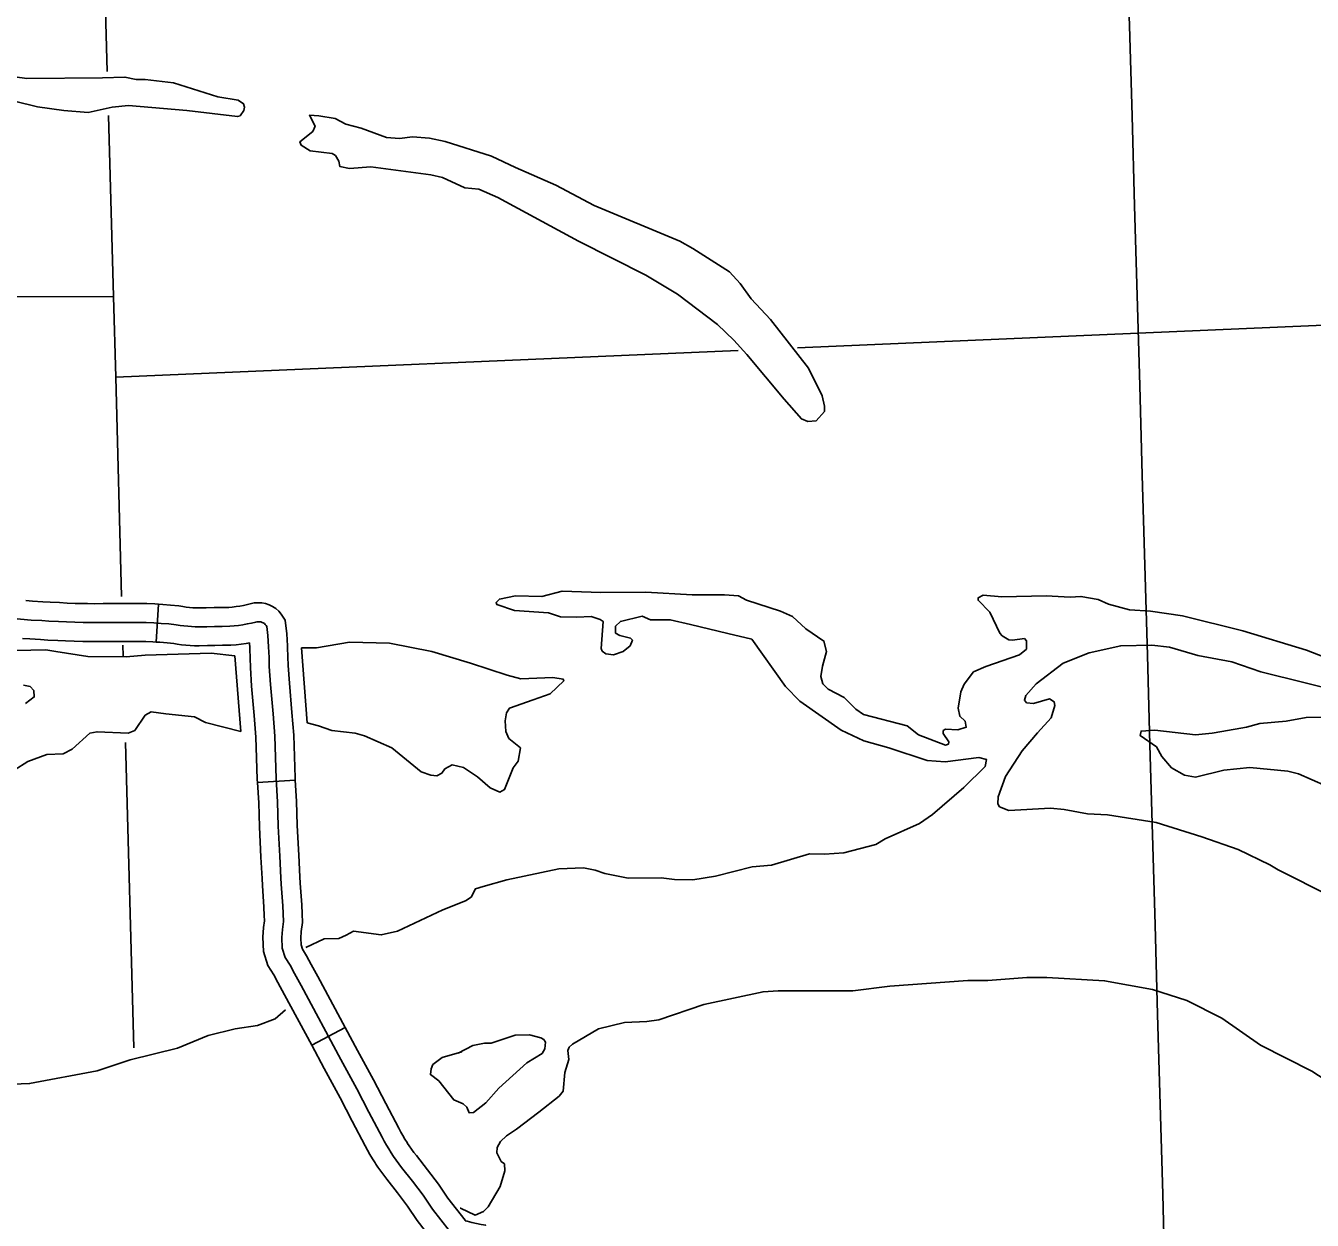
# Model space of a CAD drawing. Extents: x -19 to 366, y -4 to 359.
# Drawn here: x 163.091 to 164.055, y 178.3 to 179.195 of the extents above; entities that cross this region are included whole.
import ezdxf

# ---------------------------------------------------------------- set-up
doc = ezdxf.new("R2010")
doc.units = 0
for name, color, linetype in [('Level 35', 7, 'Continuous'), ('Level 4', 7, 'Continuous'), ('Level 45', 7, 'Continuous'), ('Level 5', 7, 'Continuous'), ('Level 60', 7, 'Continuous'), ('Level 9', 7, 'Continuous')]:
    doc.layers.add(name, color=color, linetype=linetype)

msp = doc.modelspace()

# ---------------------------------------------------------------- linework, layer by layer
at = {"layer": 'Level 35'}
for points in [[(163.14872, 179.15583), (163.09206, 179.15537), (163.07211, 179.15805), (163.05992, 179.16143), (163.01691, 179.16103), (163.01068, 179.1594), (163.0094, 179.15672), (163.01057, 179.15504), (163.02619, 179.15039), (163.0425, 179.14935), (163.06612, 179.14238), (163.1, 179.13408), (163.11957, 179.1312), (163.13779, 179.12983), (163.15592, 179.13376), (163.16822, 179.13493), (163.21187, 179.13117)], [(163.14872, 179.15583), (163.16539, 179.15632), (163.17375, 179.15457), (163.18058, 179.15451), (163.20185, 179.15205), (163.23519, 179.14145), (163.2504, 179.13907), (163.25424, 179.1363), (163.25504, 179.13384), (163.25451, 179.13137), (163.25174, 179.12733), (163.24985, 179.12673), (163.21187, 179.13117)], [(163.62171, 178.95927), (163.60938, 178.971), (163.57943, 178.99361), (163.55588, 179.00779), (163.50522, 179.03344), (163.44477, 179.06612), (163.43064, 179.07232), (163.4202, 179.07327), (163.40339, 179.08112), (163.39463, 179.08305), (163.3498, 179.08907), (163.33372, 179.08783), (163.32649, 179.08941), (163.32585, 179.09338), (163.32332, 179.09751), (163.32063, 179.09917), (163.3043, 179.10096), (163.2976, 179.1052), (163.29661, 179.10784), (163.30614, 179.1156), (163.30797, 179.11943), (163.30366, 179.1277), (163.31068, 179.12726), (163.32303, 179.1254), (163.33106, 179.12099), (163.34249, 179.11797), (163.36137, 179.1111), (163.37124, 179.11033), (163.38107, 179.11165), (163.3936, 179.11054), (163.40539, 179.1081), (163.44007, 179.09696), (163.45822, 179.08856), (163.48839, 179.07526), (163.51708, 179.06003), (163.58122, 179.0333), (163.59097, 179.02797), (163.61838, 179.01044), (163.62649, 179.00167), (163.63464, 178.99005), (163.64931, 178.97476)], [(163.64931, 178.97476), (163.6776, 178.93827), (163.68782, 178.9174), (163.68965, 178.90965), (163.68972, 178.90586), (163.6834, 178.89872), (163.67715, 178.89823), (163.67238, 178.90023), (163.65943, 178.91499), (163.63157, 178.94845), (163.62171, 178.95927)], [(163.29773, 178.72873), (163.30891, 178.72855), (163.33386, 178.7328), (163.36362, 178.7322), (163.39538, 178.72594), (163.42434, 178.71717), (163.45178, 178.70817), (163.46225, 178.70552), (163.48612, 178.70633), (163.49391, 178.70514), (163.49431, 178.70382), (163.48405, 178.69415), (163.47143, 178.68975), (163.45353, 178.68335), (163.45132, 178.6799), (163.45028, 178.67399), (163.4508, 178.66603), (163.45316, 178.66076), (163.46181, 178.65371), (163.46008, 178.64381), (163.45638, 178.63881), (163.44984, 178.62238), (163.44627, 178.62061), (163.4392, 178.6237), (163.42959, 178.63188), (163.41904, 178.6389), (163.41067, 178.64102), (163.40522, 178.63808), (163.403, 178.63481), (163.39906, 178.63284), (163.39469, 178.63314), (163.38745, 178.63567), (163.36553, 178.65368), (163.34491, 178.66279), (163.33805, 178.66476), (163.32058, 178.66672), (163.31048, 178.67014), (163.3021, 178.67245)], [(163.24781, 178.72271), (163.22996, 178.72467), (163.18052, 178.7232), (163.16633, 178.72181), (163.13771, 178.72224), (163.11377, 178.72598), (163.10616, 178.72717), (163.08381, 178.72658)], [(163.24781, 178.72271), (163.2522, 178.66587)], [(163.29773, 178.72873), (163.3021, 178.67245)], [(163.08937, 178.70069), (163.09432, 178.69964), (163.09721, 178.69665), (163.09748, 178.69191), (163.09093, 178.68686)], [(163.0825, 178.637), (163.09281, 178.64345), (163.10694, 178.64864), (163.11925, 178.64924), (163.12582, 178.65277), (163.13926, 178.66478), (163.14455, 178.66582), (163.16788, 178.66473), (163.17277, 178.66671), (163.18073, 178.67824), (163.18504, 178.68059), (163.19606, 178.67909)], [(163.19606, 178.67909), (163.21751, 178.67701), (163.22574, 178.6726), (163.2522, 178.66587)]]:
    msp.add_lwpolyline(points, dxfattribs=at)
at = {"layer": 'Level 4'}
for points in [[(163.14052, 179.58826), (163.15225, 179.1605)], [(163.15316, 179.12746), (163.15688, 178.99185), (163.15852, 178.93144), (163.16298, 178.76722)], [(163.16397, 178.73067), (163.16419, 178.72272)], [(163.16596, 178.6577), (163.17217, 178.42902)]]:
    msp.add_lwpolyline(points, dxfattribs=at)
at = {"layer": 'Level 45'}
for p, q in [((163.18896, 178.73299), (163.19068, 178.76135)), ((163.26474, 178.62775), (163.2931, 178.62952)), ((163.30545, 178.43083), (163.33049, 178.44426))]:
    msp.add_line(p, q, dxfattribs=at)
for points in [[(163.09112, 178.76407), (163.09612, 178.76364), (163.10402, 178.76324), (163.10941, 178.76278), (163.11633, 178.7625), (163.12227, 178.76223), (163.12817, 178.76198), (163.13422, 178.76192), (163.13729, 178.76188), (163.14269, 178.76173), (163.14918, 178.7618), (163.15509, 178.76192), (163.16305, 178.76189), (163.16421, 178.76186), (163.1818, 178.76175), (163.1878, 178.76152), (163.19068, 178.76135)], [(163.19068, 178.76135), (163.19374, 178.76116), (163.19969, 178.76067), (163.20581, 178.76002), (163.20883, 178.75954), (163.21133, 178.75921), (163.21384, 178.75894), (163.21633, 178.75873), (163.21885, 178.75858), (163.22104, 178.75851), (163.22639, 178.75869), (163.23228, 178.75884), (163.23817, 178.75894), (163.24342, 178.75899), (163.2459, 178.75922), (163.24876, 178.75956), (163.25159, 178.75999), (163.25442, 178.76049), (163.25724, 178.76108), (163.26034, 178.76181), (163.26231, 178.76225), (163.26519, 178.76249), (163.26803, 178.76234), (163.27087, 178.76182), (163.27352, 178.76094), (163.27614, 178.7597), (163.27856, 178.75808), (163.28069, 178.75623), (163.28265, 178.754), (163.28557, 178.74948), (163.28668, 178.73908), (163.28735, 178.73011), (163.28739, 178.72891)], [(163.08205, 178.75059), (163.09516, 178.74946), (163.10306, 178.74907), (163.10852, 178.7486), (163.11572, 178.74831), (163.12165, 178.74804), (163.12779, 178.74778), (163.13405, 178.74771), (163.13701, 178.74767), (163.14258, 178.74753), (163.1494, 178.7476), (163.1552, 178.74771), (163.16285, 178.74768), (163.16398, 178.74766), (163.18149, 178.74755), (163.18711, 178.74733), (163.19273, 178.74699), (163.19836, 178.74653), (163.20394, 178.74594), (163.20677, 178.74549), (163.20963, 178.74511), (163.21248, 178.7448), (163.21532, 178.74456), (163.2182, 178.74439), (163.22104, 178.7443), (163.22681, 178.74449), (163.23259, 178.74464), (163.23836, 178.74474), (163.24414, 178.74479), (163.2474, 178.74509), (163.25066, 178.74548), (163.25389, 178.74597), (163.25711, 178.74654), (163.26031, 178.74721), (163.26351, 178.74796), (163.26445, 178.74817), (163.26542, 178.74825), (163.26637, 178.7482), (163.26732, 178.74803), (163.26823, 178.74772), (163.26912, 178.7473), (163.26992, 178.74677), (163.27065, 178.74614), (163.27128, 178.74541), (163.27181, 178.74461), (163.27253, 178.7378), (163.27316, 178.72935), (163.27342, 178.72133), (163.27364, 178.71464), (163.27457, 178.70114), (163.27648, 178.67914), (163.27773, 178.66255), (163.2782, 178.64664), (163.2788, 178.6306), (163.27988, 178.61319), (163.28038, 178.595), (163.28147, 178.57266), (163.2824, 178.55644), (163.28262, 178.55145), (163.28379, 178.53524)], [(163.08868, 178.73576), (163.09419, 178.73529), (163.10209, 178.73489), (163.10762, 178.73442), (163.11512, 178.73411), (163.12103, 178.73385), (163.12742, 178.73358), (163.13388, 178.73351), (163.13673, 178.73347), (163.14247, 178.73332), (163.14961, 178.7334), (163.15531, 178.73351), (163.16264, 178.73348), (163.16376, 178.73345), (163.18118, 178.73334), (163.18641, 178.73314), (163.18896, 178.73299)], [(163.18896, 178.73299), (163.19172, 178.73282), (163.19702, 178.73239), (163.20207, 178.73185), (163.20472, 178.73143), (163.20792, 178.731), (163.21111, 178.73066), (163.21432, 178.73039), (163.21754, 178.7302), (163.22104, 178.73008), (163.22724, 178.73029), (163.23289, 178.73044), (163.23855, 178.73054), (163.24486, 178.73059), (163.2489, 178.73097), (163.25255, 178.73141), (163.25618, 178.73195), (163.25869, 178.7324), (163.25897, 178.72859), (163.25899, 178.72798)], [(163.25899, 178.72798), (163.25922, 178.72086), (163.25946, 178.71392), (163.2604, 178.70004), (163.26232, 178.67799), (163.26354, 178.6618), (163.264, 178.64616), (163.26461, 178.6299), (163.26474, 178.62775)], [(163.28739, 178.72891), (163.28762, 178.7218), (163.28783, 178.71536), (163.28873, 178.70224), (163.29063, 178.68028), (163.29192, 178.6633), (163.2924, 178.64711), (163.29298, 178.63131), (163.2931, 178.62952)], [(163.26474, 178.62775), (163.26569, 178.61255), (163.26618, 178.59446), (163.26728, 178.5719), (163.26821, 178.55572), (163.26844, 178.55063), (163.2696, 178.53445), (163.26985, 178.52821)], [(163.2931, 178.62952), (163.29407, 178.61382), (163.29457, 178.59554), (163.29565, 178.57341), (163.29658, 178.55716), (163.2968, 178.55228), (163.29797, 178.53604), (163.29824, 178.52934)], [(163.26985, 178.52821), (163.27001, 178.52419), (163.26935, 178.5191), (163.26875, 178.51183), (163.26917, 178.50105), (163.27254, 178.49065), (163.27696, 178.48368), (163.28, 178.47785), (163.28512, 178.46877), (163.30545, 178.43083)], [(163.28379, 178.53524), (163.28425, 178.52356), (163.28348, 178.5176), (163.28298, 178.51152), (163.28328, 178.50356), (163.2855, 178.49674), (163.28928, 178.49078), (163.29249, 178.48462), (163.29757, 178.47561), (163.32725, 178.42024), (163.3392, 178.39822), (163.34832, 178.38067), (163.35816, 178.36206), (163.35972, 178.35906), (163.36137, 178.3561), (163.36309, 178.35319), (163.36488, 178.35032), (163.36674, 178.3475), (163.36869, 178.34474), (163.37069, 178.34202), (163.37278, 178.33936), (163.38105, 178.32893), (163.38882, 178.31854), (163.39595, 178.308), (163.40834, 178.29199)], [(163.29824, 178.52934), (163.29849, 178.52293), (163.29761, 178.5161), (163.2972, 178.5112), (163.2974, 178.50608), (163.29846, 178.50283), (163.30159, 178.49789), (163.30498, 178.49139), (163.31002, 178.48245), (163.33049, 178.44426)], [(163.33049, 178.44426), (163.33975, 178.42698), (163.35175, 178.40488), (163.3609, 178.38726), (163.37074, 178.36865), (163.37222, 178.3658), (163.37368, 178.36318), (163.37523, 178.36057), (163.37683, 178.358), (163.37726, 178.35735)], [(163.30545, 178.43083), (163.31475, 178.41349), (163.32666, 178.39156), (163.33574, 178.37407), (163.34558, 178.35547), (163.34721, 178.35232), (163.34905, 178.34903), (163.35095, 178.34582), (163.35292, 178.34265), (163.35355, 178.34171)], [(163.37726, 178.35735), (163.37847, 178.35551), (163.38022, 178.35304), (163.382, 178.35062), (163.38393, 178.34816), (163.39231, 178.33759), (163.40039, 178.32678), (163.40746, 178.31634), (163.42033, 178.29971), (163.42048, 178.29942), (163.42197, 178.29899), (163.4254, 178.2981), (163.42884, 178.29731), (163.4323, 178.29661), (163.43578, 178.296), (163.43573, 178.29601)], [(163.35355, 178.34171), (163.355, 178.3395), (163.35717, 178.33643), (163.35938, 178.33342), (163.36163, 178.33056), (163.36979, 178.32026), (163.37724, 178.3103), (163.38444, 178.29967), (163.39647, 178.28413), (163.39759, 178.28238), (163.39909, 178.28048), (163.40078, 178.27867), (163.40263, 178.27706), (163.40449, 178.27568), (163.40659, 178.27439), (163.40937, 178.27305), (163.41449, 178.27158), (163.41864, 178.27051), (163.42283, 178.26954), (163.42705, 178.26869), (163.43127, 178.26795), (163.43158, 178.26791)]]:
    msp.add_lwpolyline(points, dxfattribs=at)
at = {"layer": 'Level 5'}
for points in [[(163.15688, 178.99185), (162.52781, 178.99051)], [(163.66948, 178.95346), (164.28443, 178.97997)], [(163.15852, 178.93144), (163.62503, 178.95155)]]:
    msp.add_lwpolyline(points, dxfattribs=at)
at = {"layer": 'Level 60'}
for points in [[(168.79024, 2.24423), (168.56072, 10.86154), (168.3304, 19.47898), (168.09927, 28.09654), (167.86734, 36.71424), (167.63461, 45.33207), (167.40109, 53.95003), (167.16676, 62.56812), (166.93164, 71.18634), (166.69573, 79.80469), (166.45902, 88.42317), (166.22151, 97.04178), (165.98322, 105.66053), (165.74413, 114.27941), (165.50426, 122.89842), (165.26359, 131.51756), (165.02214, 140.13684), (164.7799, 148.75625), (164.53687, 157.3758), (164.29307, 165.99547), (164.04847, 174.61528), (163.8031, 183.23523), (163.55694, 191.85531), (163.31001, 200.47553), (163.06229, 209.09588), (162.8138, 217.71636), (162.56453, 226.33698), (162.31449, 234.95774), (162.06367, 243.57863), (161.81208, 252.19966), (161.55972, 260.82082), (161.30659, 269.44212), (161.05269, 278.06356), (160.79802, 286.68514), (160.54258, 295.30685), (160.28638, 303.9287), (160.02941, 312.55068), (159.77168, 321.1728), (159.51318, 329.79507), (159.25393, 338.41747), (158.99391, 347.04)], [(0, 172.2839), (7.1335, 172.2883), (14.26699, 172.30153), (21.40046, 172.32356), (28.53389, 172.35442), (35.66729, 172.39408), (42.80062, 172.44256), (49.9339, 172.49986), (57.06709, 172.56597), (64.2002, 172.6409), (71.33321, 172.72464), (78.46611, 172.81719), (85.59889, 172.91856), (92.73155, 173.02874), (99.86406, 173.14774), (106.99641, 173.27555), (114.12861, 173.41217), (121.26063, 173.5576), (128.39246, 173.71185), (135.5241, 173.87492), (142.65553, 174.04679), (149.78674, 174.22748), (156.91773, 174.41697), (164.04847, 174.61528), (171.17897, 174.82241), (178.3092, 175.03834), (185.43916, 175.26308), (192.56884, 175.49664), (199.69822, 175.739), (206.8273, 175.99017), (213.95607, 176.25015), (221.0845, 176.51895), (228.2126, 176.79655), (235.34035, 177.08295), (242.46774, 177.37817), (249.59476, 177.68219), (256.7214, 177.99502), (263.84765, 178.31666), (270.97349, 178.6471), (278.09893, 178.98634), (285.22393, 179.33439), (292.3485, 179.69125), (299.47263, 180.05691), (306.59629, 180.43137), (313.71949, 180.81463), (320.84221, 181.2067), (327.96444, 181.60757), (335.08617, 182.01724), (342.20739, 182.4357)]]:
    msp.add_spline(points, degree=3, dxfattribs=at)
at = {"layer": 'Level 9'}
for points in [[(163.68825, 178.71495), (163.69109, 178.72601), (163.68925, 178.73376), (163.67564, 178.74281), (163.66563, 178.75211), (163.65665, 178.75613), (163.63111, 178.76439), (163.62519, 178.76751), (163.61475, 178.76846), (163.59049, 178.7684), (163.55577, 178.77024), (163.52204, 178.7702), (163.49322, 178.77101), (163.47774, 178.76712), (163.45822, 178.76753), (163.44613, 178.76522), (163.44352, 178.76252), (163.44411, 178.7612), (163.45746, 178.75651), (163.48288, 178.75488), (163.49184, 178.75182), (163.50416, 178.75166), (163.51477, 178.75204), (163.52163, 178.74989), (163.52374, 178.74841), (163.52238, 178.72808), (163.52298, 178.7262), (163.52586, 178.72416), (163.53156, 178.72351), (163.53872, 178.72591), (163.54395, 178.73018), (163.54577, 178.73439), (163.54442, 178.73588), (163.53643, 178.73782), (163.53299, 178.73966), (163.53308, 178.74497), (163.53681, 178.74846), (163.55305, 178.75235), (163.55935, 178.74962), (163.57413, 178.7497), (163.58916, 178.74618)], [(163.95786, 178.75265), (163.93392, 178.7562), (163.91836, 178.75725), (163.90256, 178.76133), (163.89473, 178.76479), (163.8818, 178.76722), (163.87366, 178.76669), (163.85583, 178.7677), (163.82249, 178.7669), (163.80863, 178.76817), (163.80487, 178.7662), (163.80472, 178.7643), (163.81359, 178.75536), (163.82106, 178.73974), (163.8228, 178.73769), (163.82778, 178.73474), (163.83044, 178.73441), (163.83951, 178.73571), (163.84106, 178.73384), (163.84116, 178.72777), (163.83593, 178.72332), (163.81049, 178.7147), (163.80146, 178.71074), (163.79442, 178.7015), (163.79187, 178.69558), (163.7898, 178.6834), (163.79104, 178.67735), (163.79509, 178.67363), (163.79592, 178.66909), (163.78951, 178.66726), (163.78041, 178.66767), (163.77872, 178.66669), (163.77857, 178.66441), (163.78284, 178.65822), (163.78249, 178.65651), (163.78023, 178.65571), (163.76001, 178.6635), (163.75175, 178.67019), (163.719, 178.6787), (163.71306, 178.68277), (163.70438, 178.69134), (163.69252, 178.69777), (163.68847, 178.70168), (163.68686, 178.70715), (163.68825, 178.71495)], [(163.95786, 178.75265), (164.00325, 178.74147), (164.05076, 178.72687), (164.10277, 178.70672)], [(163.58916, 178.74618), (163.61714, 178.73947), (163.63522, 178.73506), (163.66046, 178.69965), (163.67126, 178.68865), (163.70214, 178.66701), (163.71915, 178.65897), (163.738, 178.65362), (163.76659, 178.64427), (163.78007, 178.64319), (163.80522, 178.64649), (163.81112, 178.64489), (163.81007, 178.63974), (163.79404, 178.62408), (163.77051, 178.60374), (163.76096, 178.59711), (163.73519, 178.58545), (163.72806, 178.58134), (163.7041, 178.57502), (163.68971, 178.57401), (163.67853, 178.57418), (163.65005, 178.5657), (163.63548, 178.56468), (163.60793, 178.55754), (163.59092, 178.55476), (163.57727, 178.55509), (163.56739, 178.55642), (163.54257, 178.55598), (163.52507, 178.55964), (163.51783, 178.56217), (163.50908, 178.56391), (163.49071, 178.56301), (163.45162, 178.55471), (163.43389, 178.54984), (163.42805, 178.54802), (163.42493, 178.5419), (163.42062, 178.53916), (163.40368, 178.5324), (163.36965, 178.51623), (163.35757, 178.51355), (163.33667, 178.51639), (163.33122, 178.51345)], [(163.96936, 178.72288), (163.94822, 178.72914), (163.93493, 178.73061), (163.91162, 178.73019), (163.88802, 178.72502), (163.86845, 178.71707), (163.84824, 178.70172), (163.84062, 178.69304), (163.83954, 178.68942), (163.84109, 178.68755), (163.84641, 178.68689), (163.85829, 178.69033), (163.86174, 178.6883), (163.86235, 178.68547), (163.85948, 178.67612), (163.84925, 178.66493), (163.83792, 178.65144), (163.82536, 178.63224), (163.81975, 178.61696), (163.81964, 178.61184), (163.82082, 178.60958), (163.82788, 178.60667), (163.85912, 178.60856), (163.86918, 178.60761), (163.88686, 178.60432), (163.90166, 178.60364), (163.93834, 178.59766), (163.97244, 178.58709)], [(163.96936, 178.72288), (163.99481, 178.7181), (164.01658, 178.71056), (164.08401, 178.69406), (164.09855, 178.68821), (164.12302, 178.67202), (164.14646, 178.65239), (164.1572, 178.63998), (164.15981, 178.63456), (164.15727, 178.63051), (164.15254, 178.63056), (164.14485, 178.63509), (164.11804, 178.6605), (164.10975, 178.66634), (164.09383, 178.67404), (164.07787, 178.67663), (164.05063, 178.67643), (164.03557, 178.67374), (164.01594, 178.67186), (164.0058, 178.66911), (163.98739, 178.66591)], [(163.98903, 178.63691), (163.9677, 178.63178), (163.95933, 178.63333), (163.94977, 178.63866), (163.94242, 178.64726), (163.93851, 178.6544), (163.92623, 178.6629), (163.92693, 178.66633), (163.93734, 178.6669), (163.96773, 178.66346), (163.98021, 178.66483), (163.98739, 178.66591)], [(163.98903, 178.63691), (164.00852, 178.63904), (164.03698, 178.63623), (164.04498, 178.63418), (164.06528, 178.62527), (164.10667, 178.59951), (164.14032, 178.5796), (164.16559, 178.5621), (164.17376, 178.5538), (164.18191, 178.53962), (164.18963, 178.5203), (164.19825, 178.50272)], [(164.06887, 178.5427), (164.02955, 178.56227), (164.02339, 178.56608), (163.99962, 178.57755), (163.97244, 178.58709)], [(163.33122, 178.51345), (163.32577, 178.51088), (163.31479, 178.5105), (163.30106, 178.50418)], [(163.79708, 178.47937), (163.81205, 178.47945), (163.84139, 178.48169), (163.85618, 178.48158), (163.89962, 178.47914), (163.93536, 178.47276), (163.96109, 178.4645)], [(163.41668, 178.30886), (163.41698, 178.30875), (163.42787, 178.30345), (163.43427, 178.30622), (163.43762, 178.30989), (163.44664, 178.32504), (163.45005, 178.33667), (163.44977, 178.34198), (163.44746, 178.34384), (163.44413, 178.35023), (163.44444, 178.35422), (163.44682, 178.35882), (163.45149, 178.36307), (163.45899, 178.36795), (163.47564, 178.38078), (163.49078, 178.39262), (163.49394, 178.39648), (163.49503, 178.41035), (163.49808, 178.42008), (163.4974, 178.4269), (163.4983, 178.42938), (163.50092, 178.4317), (163.52043, 178.44325), (163.53987, 178.44797), (163.55654, 178.44865), (163.56561, 178.44995), (163.59915, 178.46137), (163.64372, 178.4709), (163.65507, 178.47168), (163.71098, 178.47174), (163.73859, 178.47509), (163.79708, 178.47937)], [(164.39568, 177.962), (164.393, 177.99075), (164.38439, 178.04928), (164.38034, 178.06585), (164.36067, 178.11384), (164.32962, 178.17649), (164.32207, 178.18974), (164.30304, 178.21442), (164.29522, 178.2235), (164.26199, 178.25556), (164.24289, 178.27569), (164.21108, 178.30418), (164.19814, 178.31387), (164.1652, 178.33513), (164.14455, 178.34991), (164.11207, 178.36853), (164.10011, 178.37673), (164.07473, 178.39858), (164.05488, 178.41148), (164.01651, 178.43089), (163.98739, 178.45111), (163.96109, 178.4645)], [(163.2858, 178.4574), (163.27791, 178.45063), (163.26491, 178.44565), (163.24809, 178.44326), (163.22771, 178.43815), (163.20494, 178.42863), (163.16927, 178.41983), (163.14458, 178.41179), (163.09395, 178.40215), (163.06838, 178.40131)], [(163.43495, 178.43241), (163.43988, 178.43231), (163.45797, 178.43833), (163.46858, 178.43871), (163.47715, 178.4364), (163.47925, 178.4353), (163.48061, 178.43323), (163.48013, 178.4281), (163.47811, 178.42465), (163.46667, 178.41761), (163.44576, 178.39864), (163.43591, 178.38765), (163.42674, 178.38046), (163.42353, 178.38021), (163.42156, 178.38454), (163.41886, 178.38696), (163.4118, 178.38987), (163.40056, 178.40427), (163.39442, 178.40891), (163.39491, 178.41309), (163.39619, 178.41634), (163.40329, 178.42178), (163.41782, 178.42603)], [(163.43495, 178.43241), (163.42626, 178.43073), (163.41518, 178.42503)]]:
    msp.add_lwpolyline(points, dxfattribs=at)

doc.saveas('drawing.dxf')
